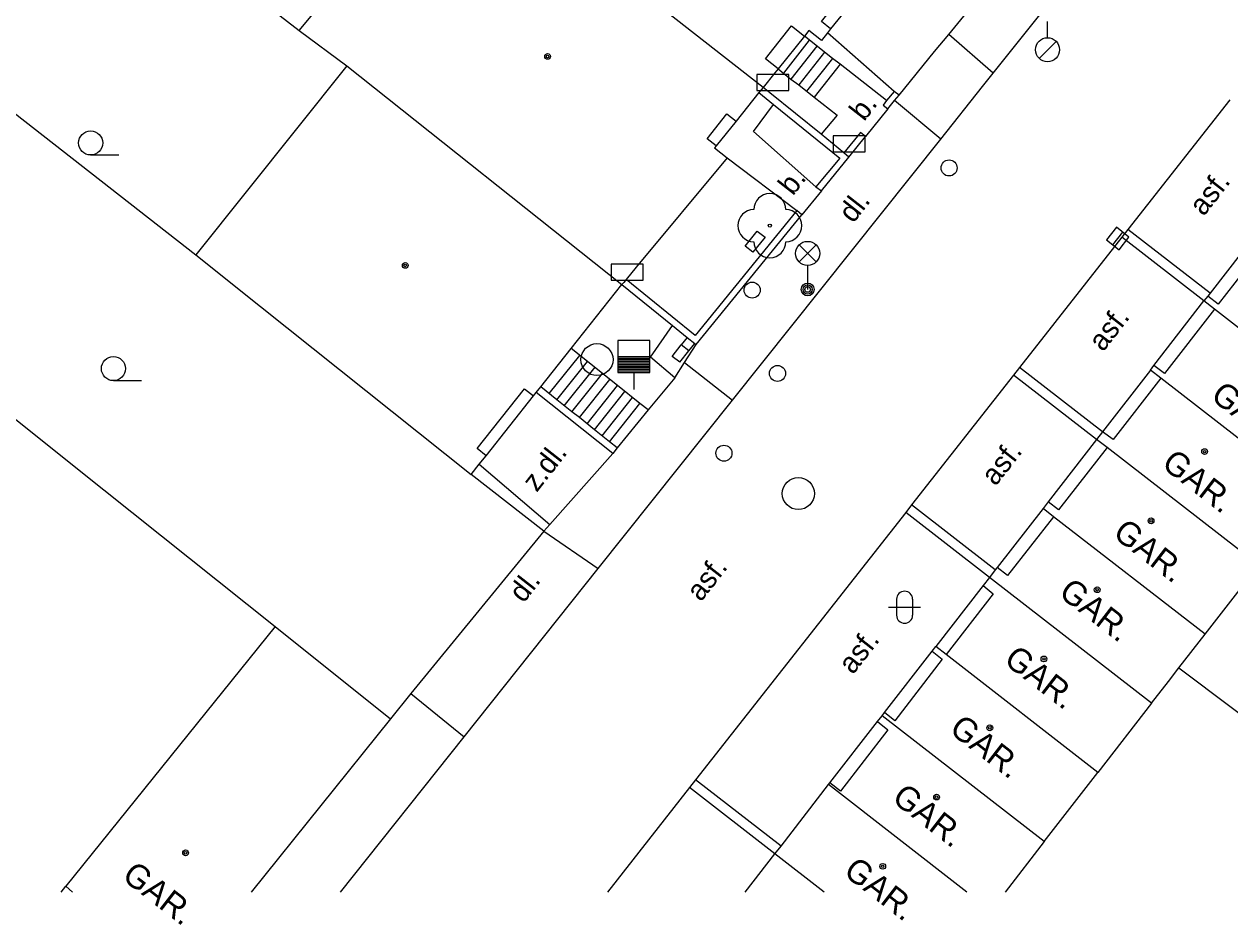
# Model space of a CAD drawing. Extents: x -595546 to -593986, y -1160845 to -1159202.
# Drawn here: x -595185.03 to -595147.42, y -1160844.27 to -1160816.16 of the extents above; entities that cross this region are included whole.
import ezdxf

# ---------------------------------------------------------------- set-up
doc = ezdxf.new("R2010")
doc.units = 0
for name, color, linetype in [('DOP - rozhrani ploch obecne', 7, 'Continuous'), ('Level 22', 7, 'Continuous'), ('Level 24', 7, 'Continuous'), ('Level 27', 7, 'Continuous'), ('Level 28', 7, 'Continuous'), ('Level 31', 7, 'Continuous'), ('Level 33', 7, 'Continuous'), ('Level 36', 7, 'Continuous'), ('Level 39', 7, 'Continuous'), ('plynovod - povrch.  znaky - PRIS skut. velikost', 7, 'Continuous'), ('silnoproud - povrch.  znaky a  RIS  skut. velikost', 7, 'Continuous'), ('TM - budovy zdene_ betonove - NP', 7, 'Continuous'), ('TM - budovy zdene_ betonove - VP', 7, 'Continuous'), ('TM - chodniky - VP', 7, 'Continuous'), ('TM - komunikace - VP', 7, 'Continuous'), ('TM - letecke snimky - pomocna linie', 7, 'Continuous'), ('TM - plot drateny_ kovovy - VP', 7, 'Continuous'), ('TM - plot dreveny - VP', 7, 'Continuous'), ('TM - podezdivka plotu - VP', 7, 'Continuous'), ('TM - popis objektu', 7, 'Continuous'), ('TM - popis povrchu', 7, 'Continuous'), ('TM - rozhrani mezi zpev. plochami mezi sebou - VP', 7, 'Continuous'), ('TM - rozhrani ploch obecne - VP', 7, 'Continuous'), ('TM - schody - VP', 7, 'Continuous'), ('TM - vjezd na pozemek', 7, 'Continuous'), ('TM - zed operna - VP', 7, 'Continuous')]:
    doc.layers.add(name, color=color, linetype=linetype)

msp = doc.modelspace()

# ---------------------------------------------------------------- linework, layer by layer
at = {"layer": 'DOP - rozhrani ploch obecne'}
for points in [[(-595177.18, -1160815.8), (-595176.45, -1160816.36)], [(-595188.87, -1160816.17), (-595179.67, -1160823.36)]]:
    msp.add_lwpolyline(points, dxfattribs=at)
at = {"layer": 'Level 22'}
msp.add_circle((-595161.77, -1160822.45), 0.05, dxfattribs=at)
for centre, start, end in [((-595161.77, -1160821.95), 0, 180), ((-595162.27, -1160822.45), 90, 270), ((-595161.27, -1160822.45), 270, 90), ((-595161.77, -1160822.95), 180, 0)]:
    msp.add_arc(centre, 0.5, start, end, dxfattribs=at)
at = {"layer": 'Level 24'}
for points in [[(-595162.177, -1160818.238), (-595161.177, -1160818.238), (-595161.177, -1160817.738), (-595162.177, -1160817.738)], [(-595159.798, -1160820.149), (-595158.798, -1160820.149), (-595158.798, -1160819.649), (-595159.798, -1160819.649)], [(-595166.717, -1160824.148), (-595165.717, -1160824.148), (-595165.717, -1160823.648), (-595166.717, -1160823.648)]]:
    msp.add_lwpolyline(points, close=True, dxfattribs=at)
at = {"layer": 'Level 27'}
msp.add_line((-595151.075, -1160823.046), (-595150.765, -1160822.654), dxfattribs=at)
msp.add_lwpolyline([(-595150.879, -1160823.201), (-595150.569, -1160822.809), (-595150.961, -1160822.499), (-595151.271, -1160822.891)], close=True, dxfattribs=at)
for centre in [(-595167.16, -1160826.63), (-595160.88, -1160830.81)]:
    msp.add_circle(centre, 0.5, dxfattribs=at)
at = {"layer": 'Level 28'}
for p, q in [((-595153.11, -1160816.585), (-595153.11, -1160816.085)), ((-595153.368, -1160817.232), (-595152.838, -1160816.702)), ((-595166.51, -1160826.53), (-595165.51, -1160826.53)), ((-595166.51, -1160826.58), (-595165.51, -1160826.58)), ((-595166.51, -1160826.63), (-595165.51, -1160826.63)), ((-595166.51, -1160826.68), (-595165.51, -1160826.68)), ((-595166.51, -1160826.73), (-595165.51, -1160826.73)), ((-595166.51, -1160826.78), (-595165.51, -1160826.78)), ((-595166.51, -1160826.83), (-595165.51, -1160826.83)), ((-595166.51, -1160826.88), (-595165.51, -1160826.88)), ((-595166.51, -1160826.93), (-595165.51, -1160826.93)), ((-595166.51, -1160826.98), (-595165.51, -1160826.98)), ((-595166.01, -1160827.03), (-595166.01, -1160827.56))]:
    msp.add_line(p, q, dxfattribs=at)
msp.add_lwpolyline([(-595166.51, -1160827.03), (-595165.51, -1160827.03), (-595165.51, -1160826.03), (-595166.51, -1160826.03)], close=True, dxfattribs=at)
for centre, radius in [((-595153.11, -1160816.96), 0.375), ((-595156.18, -1160820.65), 0.25), ((-595161.53, -1160827.06), 0.25), ((-595163.2, -1160829.55), 0.25)]:
    msp.add_circle(centre, radius, dxfattribs=at)
at = {"layer": 'Level 31'}
msp.add_circle((-595162.32, -1160824.46), 0.25, dxfattribs=at)
at = {"layer": 'Level 33'}
for p, q in [((-595160.855, -1160823.58), (-595160.325, -1160823.05)), ((-595160.855, -1160823.05), (-595160.325, -1160823.58)), ((-595160.59, -1160823.69), (-595160.59, -1160824.44))]:
    msp.add_line(p, q, dxfattribs=at)
for centre, radius in [((-595160.59, -1160823.315), 0.375), ((-595160.59, -1160824.44), 0.2), ((-595160.59, -1160824.44), 0.145), ((-595160.59, -1160824.44), 0.0876)]:
    msp.add_circle(centre, radius, dxfattribs=at)
at = {"layer": 'Level 36'}
for p, q in [((-595182.95, -1160820.245), (-595182.075, -1160820.245)), ((-595182.24, -1160827.285), (-595181.365, -1160827.285)), ((-595157.816, -1160834.106), (-595157.816, -1160834.606)), ((-595157.316, -1160834.106), (-595157.316, -1160834.606)), ((-595158.066, -1160834.356), (-595157.066, -1160834.356))]:
    msp.add_line(p, q, dxfattribs=at)
for centre in [(-595182.95, -1160819.87), (-595182.24, -1160826.91)]:
    msp.add_circle(centre, 0.375, dxfattribs=at)
for centre, start, end in [((-595157.566, -1160834.106), 0, 180), ((-595157.566, -1160834.606), 180, 0)]:
    msp.add_arc(centre, 0.25, start, end, dxfattribs=at)
at = {"layer": 'Level 39'}
for centre, radius in [((-595168.7, -1160817.17), 0.09), ((-595168.7, -1160817.17), 0.0398), ((-595173.14, -1160823.69), 0.09), ((-595173.14, -1160823.69), 0.0398), ((-595148.21, -1160829.5), 0.09), ((-595148.21, -1160829.5), 0.0398), ((-595149.88, -1160831.66), 0.09), ((-595149.88, -1160831.66), 0.0398), ((-595151.56, -1160833.81), 0.09), ((-595151.56, -1160833.81), 0.0398), ((-595153.22, -1160835.97), 0.09), ((-595153.22, -1160835.97), 0.0398), ((-595154.91, -1160838.12), 0.09), ((-595154.91, -1160838.12), 0.0398), ((-595156.57, -1160840.28), 0.09), ((-595156.57, -1160840.28), 0.0398), ((-595179.99, -1160842.02), 0.09), ((-595179.99, -1160842.02), 0.0398), ((-595158.25, -1160842.44), 0.09), ((-595158.25, -1160842.44), 0.0398)]:
    msp.add_circle(centre, radius, dxfattribs=at)
at = {"layer": 'plynovod - povrch.  znaky - PRIS skut. velikost'}
for points in [[(-595162.3, -1160823.28), (-595162.54, -1160823.09), (-595162.16, -1160822.62), (-595161.92, -1160822.81)], [(-595161.92, -1160822.81), (-595162.3, -1160823.28)]]:
    msp.add_lwpolyline(points, dxfattribs=at)
at = {"layer": 'silnoproud - povrch.  znaky a  RIS  skut. velikost'}
for points in [[(-595164.58, -1160826.71), (-595164.81, -1160826.53), (-595164.53, -1160826.17)], [(-595164.35, -1160825.94), (-595164.53, -1160826.17)], [(-595164.3, -1160826.36), (-595164.53, -1160826.17)], [(-595164.3, -1160826.36), (-595164.11, -1160826.13)], [(-595164.58, -1160826.71), (-595164.3, -1160826.36)]]:
    msp.add_lwpolyline(points, dxfattribs=at)
at = {"layer": 'TM - budovy zdene_ betonove - NP'}
for points in [[(-595159.88, -1160816.31), (-595160.16, -1160816.08), (-595158.9, -1160814.5), (-595158.6, -1160814.73)], [(-595161.51, -1160817.56), (-595161.9, -1160817.25), (-595161.09, -1160816.22), (-595160.69, -1160816.54)], [(-595163.44, -1160819.96), (-595163.72, -1160819.74), (-595163.11, -1160818.96), (-595162.82, -1160819.19)], [(-595146.23, -1160822.9), (-595147.79, -1160824.9)], [(-595147.79, -1160824.9), (-595148.11, -1160824.65)], [(-595147.9, -1160825.06), (-595149.46, -1160827.06)], [(-595149.46, -1160827.06), (-595149.79, -1160826.81)], [(-595149.58, -1160827.21), (-595151.06, -1160829.12), (-595151.4, -1160828.88)], [(-595170.62, -1160829.63), (-595170.9, -1160829.4), (-595169.42, -1160827.54), (-595169.14, -1160827.76)], [(-595151.25, -1160829.37), (-595152.77, -1160831.32)], [(-595152.77, -1160831.32), (-595153.09, -1160831.07)], [(-595152.92, -1160831.53), (-595154.36, -1160833.37), (-595154.68, -1160833.12)], [(-595155.12, -1160833.68), (-595154.8, -1160833.94), (-595156.27, -1160835.83)], [(-595156.39, -1160835.98), (-595157.87, -1160837.9)], [(-595156.71, -1160835.73), (-595156.39, -1160835.98)], [(-595158.41, -1160837.92), (-595158.09, -1160838.18)], [(-595157.87, -1160837.9), (-595158.19, -1160837.64)], [(-595158.09, -1160838.18), (-595159.57, -1160840.09)], [(-595159.57, -1160840.09), (-595159.9, -1160839.83)]]:
    msp.add_lwpolyline(points, dxfattribs=at)
at = {"layer": 'TM - budovy zdene_ betonove - VP'}
for points in [[(-595161.98, -1160818.14), (-595171.11, -1160810.98)], [(-595176.45, -1160816.36), (-595173.83, -1160813.22)], [(-595158.6, -1160814.73), (-595159.88, -1160816.31)], [(-595176.45, -1160816.36), (-595174.96, -1160817.46)], [(-595160.55, -1160816.36), (-595160.69, -1160816.54)], [(-595160.16, -1160816.67), (-595160.55, -1160816.36)], [(-595159.97, -1160816.43), (-595160.16, -1160816.67)], [(-595159.88, -1160816.31), (-595159.97, -1160816.43)], [(-595160.69, -1160816.54), (-595161.51, -1160817.56)], [(-595174.96, -1160817.46), (-595179.67, -1160823.36)], [(-595174.96, -1160817.46), (-595166.38, -1160824.29)], [(-595161.51, -1160817.56), (-595161.61, -1160817.68), (-595161.98, -1160818.14)], [(-595162.11, -1160818.3), (-595162.82, -1160819.19)], [(-595161.98, -1160818.14), (-595162.11, -1160818.3)], [(-595162.82, -1160819.19), (-595163.44, -1160819.96)], [(-595163.44, -1160819.96), (-595163.49, -1160820.02)], [(-595163.49, -1160820.02), (-595163.1, -1160820.33)], [(-595163.1, -1160820.33), (-595165.94, -1160823.75), (-595166.25, -1160824.13)], [(-595146.56, -1160822.65), (-595148.04, -1160824.56)], [(-595179.67, -1160823.36), (-595177.65, -1160824.97)], [(-595167.96, -1160826.28), (-595166.38, -1160824.29)], [(-595166.25, -1160824.13), (-595166.32, -1160824.22), (-595166.38, -1160824.29)], [(-595148.11, -1160824.65), (-595148.23, -1160824.8)], [(-595148.04, -1160824.56), (-595148.11, -1160824.65)], [(-595189.66, -1160825), (-595182.54, -1160830.69)], [(-595177.65, -1160824.97), (-595171.08, -1160830.21)], [(-595149.79, -1160826.81), (-595148.23, -1160824.8)], [(-595147.9, -1160825.06), (-595148.23, -1160824.8)], [(-595143.18, -1160828.73), (-595147.9, -1160825.06)], [(-595168.91, -1160827.48), (-595167.96, -1160826.28)], [(-595149.9, -1160826.96), (-595151.4, -1160828.88)], [(-595149.9, -1160826.96), (-595149.79, -1160826.81)], [(-595149.58, -1160827.21), (-595149.9, -1160826.96)], [(-595144.85, -1160830.88), (-595149.58, -1160827.21)], [(-595170.62, -1160829.63), (-595169.14, -1160827.76)], [(-595169.14, -1160827.76), (-595169.06, -1160827.66)], [(-595169.06, -1160827.66), (-595168.91, -1160827.48)], [(-595151.4, -1160828.88), (-595151.58, -1160829.12)], [(-595151.58, -1160829.12), (-595153.09, -1160831.07)], [(-595151.25, -1160829.37), (-595151.58, -1160829.12)], [(-595170.83, -1160829.89), (-595170.62, -1160829.63)], [(-595146.52, -1160833.04), (-595151.25, -1160829.37)], [(-595171.08, -1160830.21), (-595170.83, -1160829.89)], [(-595182.54, -1160830.69), (-595177.2, -1160834.96)], [(-595153.09, -1160831.07), (-595153.25, -1160831.27)], [(-595153.25, -1160831.27), (-595154.68, -1160833.12)], [(-595152.92, -1160831.53), (-595153.25, -1160831.27)], [(-595148.19, -1160835.2), (-595152.92, -1160831.53)], [(-595148.19, -1160835.2), (-595146.52, -1160833.04)], [(-595154.92, -1160833.43), (-595155.12, -1160833.68)], [(-595154.74, -1160833.19), (-595154.92, -1160833.43)], [(-595149.87, -1160837.35), (-595154.92, -1160833.43)], [(-595154.68, -1160833.12), (-595154.74, -1160833.19)], [(-595155.12, -1160833.68), (-595156.59, -1160835.58)], [(-595177.2, -1160834.96), (-595183.72, -1160843.06)], [(-595177.2, -1160834.96), (-595173.6, -1160837.84)], [(-595149.01, -1160836.25), (-595148.19, -1160835.2)], [(-595156.71, -1160835.73), (-595156.59, -1160835.58)], [(-595156.27, -1160835.83), (-595156.59, -1160835.58)], [(-595158.19, -1160837.64), (-595156.71, -1160835.73)], [(-595151.54, -1160839.51), (-595156.27, -1160835.83)], [(-595149.87, -1160837.35), (-595149.34, -1160836.67), (-595149.01, -1160836.25)], [(-595149.87, -1160837.35), (-595151.54, -1160839.51)], [(-595173.6, -1160837.84), (-595177.948, -1160843.241)], [(-595159.9, -1160839.83), (-595158.41, -1160837.92)], [(-595158.41, -1160837.92), (-595158.27, -1160837.74)], [(-595158.27, -1160837.74), (-595158.19, -1160837.64)], [(-595153.21, -1160841.66), (-595158.27, -1160837.74)], [(-595159.94, -1160839.89), (-595159.9, -1160839.83)], [(-595153.21, -1160841.66), (-595151.54, -1160839.51)], [(-595161.42, -1160841.81), (-595159.94, -1160839.89)], [(-595155.626, -1160843.241), (-595159.94, -1160839.89)], [(-595153.21, -1160841.66), (-595154.432, -1160843.241)], [(-595162.534, -1160843.241), (-595161.61, -1160842.05)], [(-595161.61, -1160842.05), (-595161.42, -1160841.81)], [(-595160.08, -1160843.241), (-595161.61, -1160842.05)], [(-595183.868, -1160843.241), (-595183.72, -1160843.06)], [(-595183.72, -1160843.06), (-595183.513, -1160843.241)]]:
    msp.add_lwpolyline(points, dxfattribs=at)
at = {"layer": 'TM - chodniky - VP'}
for points in [[(-595164.43, -1160826.72), (-595164.07, -1160826.16)], [(-595164.73, -1160827.2), (-595164.43, -1160826.72)], [(-595164.73, -1160827.2), (-595165.56, -1160828.2)], [(-595165.56, -1160828.2), (-595166.53, -1160829.38)]]:
    msp.add_lwpolyline(points, dxfattribs=at)
at = {"layer": 'TM - komunikace - VP'}
for points in [[(-595154.8, -1160817.69), (-595152.68, -1160815.03)], [(-595156.44, -1160819.75), (-595155.14, -1160818.11), (-595154.8, -1160817.69)], [(-595147.42, -1160818.52), (-595150.6, -1160822.57)], [(-595162.93, -1160827.89), (-595156.44, -1160819.75)], [(-595150.79, -1160822.81), (-595153.98, -1160826.88)], [(-595150.6, -1160822.57), (-595150.79, -1160822.81)], [(-595153.98, -1160826.88), (-595154.17, -1160827.11)], [(-595154.17, -1160827.11), (-595157.35, -1160831.16)], [(-595167.12, -1160833.15), (-595162.93, -1160827.89)], [(-595157.35, -1160831.16), (-595157.53, -1160831.4)], [(-595157.53, -1160831.4), (-595164.09, -1160839.74)], [(-595171.3, -1160838.4), (-595167.12, -1160833.15)], [(-595175.157, -1160843.241), (-595171.3, -1160838.4)], [(-595164.09, -1160839.74), (-595164.27, -1160839.98)], [(-595164.27, -1160839.98), (-595166.832, -1160843.241)]]:
    msp.add_lwpolyline(points, dxfattribs=at)
at = {"layer": 'TM - letecke snimky - pomocna linie'}
for points in [[(-595168.63, -1160831.77), (-595166.67, -1160829.56)], [(-595149.01, -1160836.25), (-595145.67, -1160838.76), (-595143.68, -1160836.25), (-595139.5, -1160839.37)]]:
    msp.add_lwpolyline(points, dxfattribs=at)
at = {"layer": 'TM - plot drateny_ kovovy - VP'}
for points in [[(-595162.11, -1160818.3), (-595161.66, -1160818.67)], [(-595161.66, -1160818.67), (-595159.59, -1160820.34), (-595160.33, -1160821.24)], [(-595160.93, -1160821.98), (-595164.1, -1160825.88), (-595166.25, -1160824.13)]]:
    msp.add_lwpolyline(points, dxfattribs=at)
at = {"layer": 'TM - plot dreveny - VP'}
for points in [[(-595157.89, -1160818.26), (-595158.13, -1160818.55)], [(-595158.13, -1160818.55), (-595158.24, -1160818.69)], [(-595158.94, -1160819.54), (-595159.46, -1160820.18)], [(-595168.82, -1160831.98), (-595171.08, -1160830.21)], [(-595168.82, -1160831.98), (-595172.96, -1160837.05)], [(-595172.96, -1160837.05), (-595173.6, -1160837.84)]]:
    msp.add_lwpolyline(points, dxfattribs=at)
at = {"layer": 'TM - podezdivka plotu - VP'}
for points in [[(-595160.17, -1160819.6), (-595161.77, -1160818.31), (-595161.98, -1160818.14)], [(-595157.74, -1160818.38), (-595157.89, -1160818.26)], [(-595157.88, -1160818.55), (-595157.74, -1160818.38)], [(-595158.24, -1160818.69), (-595158.09, -1160818.81)], [(-595158.09, -1160818.81), (-595157.88, -1160818.55)], [(-595159.46, -1160820.18), (-595160.17, -1160819.6)], [(-595159.31, -1160820.31), (-595158.79, -1160819.67)], [(-595158.79, -1160819.67), (-595158.94, -1160819.54)], [(-595159.31, -1160820.31), (-595159.46, -1160820.18)], [(-595160.16, -1160821.36), (-595159.31, -1160820.31)], [(-595160.33, -1160821.24), (-595160.16, -1160821.36)], [(-595164.07, -1160826.16), (-595160.77, -1160822.11)], [(-595160.77, -1160822.11), (-595160.93, -1160821.98)], [(-595166.38, -1160824.29), (-595164.8, -1160825.57)], [(-595164.8, -1160825.57), (-595164.35, -1160825.94)], [(-595164.35, -1160825.94), (-595164.11, -1160826.13)], [(-595164.11, -1160826.13), (-595164.07, -1160826.16)], [(-595166.67, -1160829.56), (-595169.06, -1160827.66)], [(-595166.53, -1160829.38), (-595166.67, -1160829.56)]]:
    msp.add_lwpolyline(points, dxfattribs=at)
at = {"layer": 'TM - rozhrani mezi zpev. plochami mezi sebou - VP'}
for points in [[(-595154.8, -1160817.69), (-595156.19, -1160816.49)], [(-595156.44, -1160819.75), (-595157.88, -1160818.55)], [(-595164.43, -1160826.72), (-595162.93, -1160827.89)], [(-595168.82, -1160831.98), (-595167.12, -1160833.15)], [(-595172.96, -1160837.05), (-595171.3, -1160838.4)]]:
    msp.add_lwpolyline(points, dxfattribs=at)
at = {"layer": 'TM - rozhrani ploch obecne - VP'}
for points in [[(-595157.89, -1160818.26), (-595159.97, -1160816.43)], [(-595159.58, -1160817.41), (-595159.82, -1160817.23), (-595160.69, -1160816.54)], [(-595161.51, -1160817.56), (-595161.11, -1160817.88), (-595160.87, -1160818.06), (-595160.39, -1160818.44)], [(-595159.58, -1160817.41), (-595160.39, -1160818.44)], [(-595158.13, -1160818.55), (-595159.58, -1160817.41)], [(-595160.33, -1160821.24), (-595162.28, -1160819.51), (-595161.66, -1160818.67)], [(-595160.39, -1160818.44), (-595159.67, -1160819), (-595160.17, -1160819.6)], [(-595163.1, -1160820.33), (-595160.93, -1160821.98)], [(-595148.23, -1160824.8), (-595150.79, -1160822.81)], [(-595148.04, -1160824.56), (-595150.6, -1160822.57)], [(-595164.73, -1160827.2), (-595165.49, -1160826.55), (-595164.8, -1160825.57)], [(-595165.82, -1160828), (-595166.52, -1160827.44), (-595167.96, -1160826.28)], [(-595151.4, -1160828.88), (-595153.98, -1160826.88)], [(-595151.58, -1160829.12), (-595154.17, -1160827.11)], [(-595165.56, -1160828.2), (-595165.82, -1160828)], [(-595170.83, -1160829.89), (-595168.63, -1160831.77)], [(-595154.74, -1160833.19), (-595157.35, -1160831.16)], [(-595154.92, -1160833.43), (-595157.53, -1160831.4)], [(-595168.63, -1160831.77), (-595168.82, -1160831.98)], [(-595161.42, -1160841.81), (-595164.09, -1160839.74)], [(-595161.61, -1160842.05), (-595164.27, -1160839.98)]]:
    msp.add_lwpolyline(points, dxfattribs=at)
at = {"layer": 'TM - schody - VP'}
for points in [[(-595160.54, -1160816.66), (-595161.34, -1160817.69)], [(-595160.3, -1160816.85), (-595161.11, -1160817.88)], [(-595160.06, -1160817.04), (-595160.87, -1160818.06)], [(-595159.82, -1160817.23), (-595160.63, -1160818.25)], [(-595168.65, -1160827.69), (-595167.69, -1160826.5)], [(-595168.41, -1160827.88), (-595167.46, -1160826.69)], [(-595168.18, -1160828.07), (-595167.22, -1160826.87)], [(-595167.94, -1160828.26), (-595166.99, -1160827.06)], [(-595167.71, -1160828.44), (-595166.76, -1160827.25)], [(-595167.47, -1160828.63), (-595166.52, -1160827.44)], [(-595167.24, -1160828.82), (-595166.29, -1160827.62)], [(-595167, -1160829.01), (-595166.05, -1160827.81)], [(-595166.77, -1160829.19), (-595165.82, -1160828)]]:
    msp.add_lwpolyline(points, dxfattribs=at)
at = {"layer": 'TM - vjezd na pozemek'}
for points in [[(-595156.19, -1160816.49), (-595154.74, -1160814.71)], [(-595157.74, -1160818.38), (-595156.63, -1160817.02), (-595156.19, -1160816.49)], [(-595158.09, -1160818.81), (-595158.79, -1160819.67)], [(-595160.16, -1160821.36), (-595160.77, -1160822.11)]]:
    msp.add_lwpolyline(points, dxfattribs=at)
at = {"layer": 'TM - zed operna - VP'}
for points in [[(-595166.77, -1160829.19), (-595167.24, -1160828.82), (-595167.71, -1160828.44), (-595167.94, -1160828.26), (-595168.41, -1160827.88), (-595168.91, -1160827.48)], [(-595166.53, -1160829.38), (-595166.77, -1160829.19)]]:
    msp.add_lwpolyline(points, dxfattribs=at)

# ---------------------------------------------------------------- texts
at = {"layer": 'TM - popis objektu'}
for p in [(-595148.06, -1160827.84), (-595149.59, -1160829.96), (-595151.11, -1160832.13), (-595152.8, -1160833.98), (-595154.51, -1160836.08), (-595156.21, -1160838.24), (-595158, -1160840.39), (-595182.01, -1160842.82), (-595159.51, -1160842.68)]:
    msp.add_text('GAR.', height=0.75, rotation=322.19, dxfattribs=at).set_placement(p)
at = {"layer": 'TM - popis povrchu'}
for s, p in [('b.', (-595158.83, -1160819.22)), ('b.', (-595161.05, -1160821.54)), ('asf.', (-595148.24, -1160822.18)), ('dl.', (-595159.17, -1160822.4)), ('asf.', (-595151.38, -1160826.41)), ('asf.', (-595154.73, -1160830.6)), ('z.dl.', (-595169.04, -1160830.79)), ('asf.', (-595163.92, -1160834.21)), ('dl.', (-595169.45, -1160834.25)), ('asf.', (-595159.18, -1160836.48))]:
    msp.add_text(s, height=0.65, rotation=51.9247, dxfattribs=at).set_placement(p)

doc.saveas('drawing.dxf')
